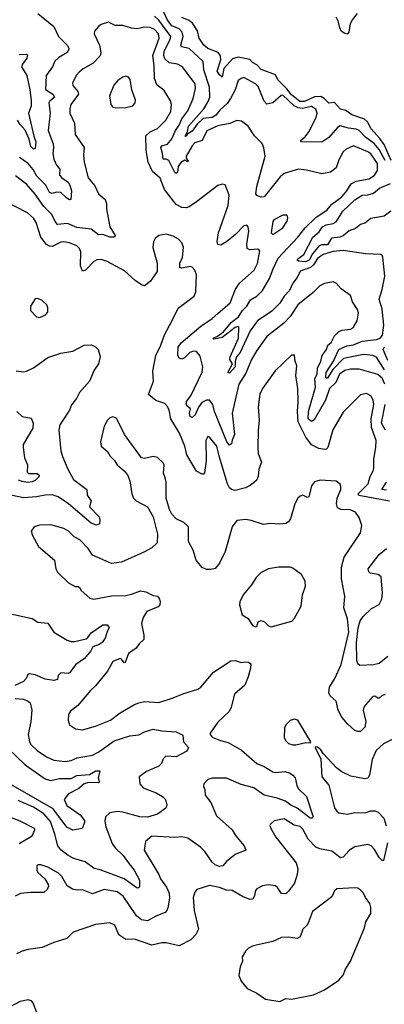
# Model space of a CAD drawing. Extents: x 1552294 to 1694791, y 811929 to 917222.
# Tile 499 of 643: x 1641398 to 1643930, y 878645 to 885472. Entities that reach past the tile are written whole.
import ezdxf

# ---------------------------------------------------------------- set-up
doc = ezdxf.new("R2010")
doc.units = 0

msp = doc.modelspace()

# ---------------------------------------------------------------- linework, layer by layer
at = {"layer": '0CON10XD'}
for points in [[(1641524.5, 885514.5), (1641634.6, 885424.6), (1641668.6, 885355), (1641727.1, 885295), (1641738.6, 885275), (1641740, 885265), (1641728.1, 885245), (1641669.6, 885210.4), (1641641.8, 885185), (1641625.8, 885144.3), (1641582.7, 885085), (1641577.2, 884987.2), (1641628.5, 884955), (1641640.9, 884935), (1641606, 884905), (1641601.9, 884895), (1641610.9, 884825), (1641596.1, 884705), (1641630.6, 884610.6), (1641634.1, 884585), (1641627.9, 884545), (1641636.4, 884505), (1641653.4, 884463.4), (1641676.4, 884435), (1641674, 884395), (1641691.2, 884375), (1641735, 884345.3), (1641747, 884325), (1641759, 884285), (1641754, 884226), (1641745, 884224), (1641725, 884235.6), (1641683.7, 884273.7), (1641655, 884275.9), (1641625, 884267.9), (1641605.6, 884275), (1641579.7, 884325), (1641517.5, 884387.5), (1641492.5, 884432.5), (1641456.2, 884475), (1641396.5, 884516.5)], [(1643931.1, 883045), (1643875, 883131.5), (1643850, 883145), (1643785, 883151.9), (1643646.5, 883123.5), (1643573, 883047), (1643535, 882987.6), (1643525, 882985.6), (1643522.7, 882992.7), (1643525, 883026.7), (1643576.2, 883103.8), (1643615, 883186.3), (1643669.7, 883210.3), (1643715, 883216.8), (1643775.7, 883244.3), (1643875, 883254.4), (1643900.6, 883265), (1643918.2, 883285), (1643926.5, 883355), (1643915.9, 883465), (1643894.7, 883535), (1643915, 883601.2), (1643932.4, 883695), (1643920, 883825), (1643915, 883838.8), (1643905, 883843.8), (1643798.3, 883848.3), (1643645, 883872.9), (1643575, 883864.6), (1643505.8, 883845), (1643465, 883815.3), (1643437.5, 883772.5), (1643417.1, 883752.9), (1643345, 883727.5), (1643323.6, 883685), (1643295, 883646.1), (1643272.5, 883595), (1643234.3, 883555), (1643203.6, 883506.4), (1643148.3, 883451.7), (1643049.6, 883385), (1642998.2, 883315), (1642928.4, 883165), (1642903.3, 883135), (1642893.6, 883103.6), (1642894.6, 883065), (1642855, 883020.5), (1642843.8, 883025), (1642874.7, 883085), (1642858.4, 883115), (1642859.4, 883135), (1642916.9, 883265), (1642919.7, 883339.8), (1642915, 883345.9), (1642895, 883338), (1642805, 883268.2), (1642747, 883257), (1642742, 883265), (1642772.4, 883277.6), (1642812.5, 883307.5), (1642868.3, 883375), (1642918.3, 883411.7), (1642944.9, 883455.1), (1642974.6, 883485), (1643000.3, 883529.7), (1643045, 883556), (1643084, 883595), (1643133.3, 883676.7), (1643157.2, 883745), (1643191.9, 883818.1), (1643328.4, 883965), (1643380.3, 884029.7), (1643455, 884100.8), (1643533.5, 884155), (1643566, 884194), (1643633.8, 884245), (1643669.7, 884285), (1643700.4, 884335), (1643735, 884352.1), (1643825, 884368.2), (1643861.5, 884395), (1643882.3, 884427.7), (1643882, 884475), (1643835, 884541.8), (1643815, 884556.9), (1643715, 884597.8), (1643665, 884574.4), (1643645, 884555.7), (1643615, 884500), (1643594.5, 884445), (1643555.3, 884414.7), (1643495, 884404.6), (1643390.6, 884429.4), (1643335, 884435.7), (1643235, 884405.4), (1643207, 884383), (1643095, 884244), (1643075, 884242.5), (1643044.2, 884254.2), (1643038.8, 884265), (1643044.4, 884315), (1643102.2, 884525), (1643094.2, 884584.2), (1643081.2, 884615), (1643028, 884668), (1642985, 884734), (1642937.9, 884767.9), (1642905, 884772.9), (1642857.5, 884752.5), (1642775, 884736.8), (1642698.5, 884701.5), (1642665.2, 884634.8), (1642615, 884619.3), (1642595, 884597.3), (1642554.6, 884525), (1642553.2, 884513.2), (1642568.9, 884491.1), (1642565, 884487.5), (1642545, 884498), (1642517.2, 884482.8), (1642498.6, 884455), (1642494.3, 884415), (1642485, 884406.9), (1642475, 884413.5), (1642433.6, 884495), (1642415, 884504.2), (1642393.8, 884505), (1642391, 884545), (1642378.7, 884585), (1642385, 884596.8), (1642425, 884610), (1642454.2, 884645.8), (1642479.2, 884705), (1642505, 884740.4), (1642524.5, 884785), (1642565, 884840), (1642602.2, 884925), (1642618.9, 884995), (1642616.5, 885026.5), (1642527.8, 885145), (1642495, 885163.8), (1642435, 885172.3), (1642405, 885201.8), (1642398.3, 885225), (1642401.9, 885255), (1642443, 885335), (1642447, 885355), (1642365, 885469.5), (1642335, 885497.5)], [(1643936.4, 884495), (1643895, 884571.9), (1643859.5, 884615), (1643798.3, 884658.3), (1643755, 884703.9), (1643735, 884713.6), (1643680.2, 884720.2), (1643623.8, 884736.2), (1643605, 884725.6), (1643543.5, 884656.5), (1643495, 884623.3), (1643355.5, 884625.5), (1643348.6, 884635), (1643379.4, 884660.6), (1643405.6, 884694.4), (1643455.9, 884795), (1643464.6, 884825), (1643455, 884851.5), (1643425, 884869.8), (1643362.7, 884857.3), (1643331.3, 884861.3), (1643305, 884875.9), (1643225, 884950), (1643212.6, 884947.4), (1643155, 884895.5), (1643115, 884886.7), (1643095, 884907.5), (1643055, 885010), (1643035, 885027.9), (1642955, 885070.8), (1642935, 885065.7), (1642915, 885050.8), (1642894.6, 884985), (1642861.3, 884925), (1642838.7, 884891.3), (1642786.8, 884845), (1642760.6, 884809.4), (1642735, 884793.2), (1642672.7, 884787.3), (1642631.2, 884748.8), (1642595, 884700.3), (1642561.7, 884678.3), (1642555, 884662.9), (1642546.7, 884665), (1642562.4, 884697.6), (1642571, 884735), (1642676.7, 884855), (1642707.8, 884905), (1642718.6, 884935), (1642715.2, 885005.2), (1642677.9, 885125), (1642673.3, 885183.3), (1642575, 885272.5), (1642520.6, 885285), (1642517.1, 885295), (1642533, 885355), (1642526.3, 885385), (1642505, 885408.3), (1642455, 885429.2), (1642425, 885469.6), (1642399.7, 885525)], [(1643976.4, 884495), (1643927.5, 884607.5), (1643898.7, 884648.6), (1643837.9, 884715), (1643813.3, 884763.3), (1643791.7, 884781.7), (1643705, 884812.2), (1643662.7, 884842.7), (1643625, 884851.6), (1643585, 884899), (1643545, 884892.7), (1643512, 884925), (1643488.7, 884938.6), (1643445, 884937), (1643375, 884904.6), (1643343.1, 884905), (1643285, 884950.2), (1643252.7, 884992.7), (1643190.8, 885055), (1643175, 885089.2), (1643075.9, 885125.9), (1643045, 885158.5), (1643015, 885174.5), (1642995, 885195.3), (1642915, 885211.4), (1642875, 885200.4), (1642815.3, 885134.7), (1642805, 885074.2), (1642785, 885089.6), (1642768.4, 885115), (1642795.2, 885195), (1642792, 885222), (1642775.2, 885245.2), (1642705, 885273.5), (1642677.8, 885295), (1642645.3, 885345), (1642632.4, 885395), (1642597.2, 885447.2), (1642575, 885467.7), (1642525, 885487.5)], [(1643593, 885493), (1643607.5, 885465), (1643617.5, 885415), (1643630, 885395), (1643655, 885378.8), (1643677.5, 885375), (1643686.2, 885385), (1643695.8, 885445), (1643709.3, 885470.7), (1643744, 885516)], [(1642175, 885413.8), (1642115, 885432.9), (1642061.9, 885431.9), (1642015, 885454), (1641965, 885439.2), (1641946, 885425), (1641918, 885392), (1641915.8, 885375), (1641952.1, 885295), (1641961.2, 885245), (1641957.3, 885222.7), (1641909.3, 885170.7), (1641839.1, 885130.9), (1641811.5, 885108.5), (1641792.8, 885087.2), (1641765.5, 885034.5), (1641767.5, 885015), (1641801.5, 884975), (1641806.9, 884955), (1641754.5, 884885), (1641745.6, 884855), (1641747.5, 884825), (1641778.1, 884755), (1641784.2, 884675.8), (1641845.7, 884585), (1641841.1, 884535), (1641845.6, 884485), (1641874.5, 884375), (1641919.4, 884319.4), (1641945, 884264), (1641991.1, 884225), (1642001.2, 884195), (1642001.4, 884161.4), (1642024.5, 884035.5), (1642061.9, 883975), (1642056.7, 883963.3), (1642025, 883963.3), (1641975, 883984), (1641945, 883980), (1641895, 884020.9), (1641795, 884030.5), (1641729.9, 884059.9), (1641661.9, 884051.9), (1641648.8, 884065), (1641620.4, 884125), (1641565, 884177.1), (1641505, 884263.5), (1641445, 884332.5), (1641369.1, 884389.1)], [(1643932.9, 882945), (1643915, 882986.8), (1643885, 883012.6), (1643755, 883049.6), (1643695, 883050), (1643655, 883040), (1643618.9, 883015), (1643593.8, 882956.1), (1643548.8, 882915), (1643521.3, 882835), (1643443.2, 882696.8), (1643425, 882685.3), (1643401.6, 882705), (1643404.2, 882755.8), (1643453.1, 882925), (1643446.6, 882983.4), (1643463.9, 883015), (1643466.4, 883055), (1643489.3, 883105), (1643499.2, 883145), (1643528.4, 883185), (1643537.9, 883215), (1643561.2, 883235), (1643585, 883279.1), (1643611.2, 883308.8), (1643635, 883320), (1643695, 883327.5), (1643715, 883340.6), (1643741.5, 883385), (1643749.7, 883440.3), (1643743.3, 883463.3), (1643708.8, 883515), (1643695, 883560), (1643630, 883605), (1643595.6, 883645.6), (1643575, 883654.3), (1643515, 883643.6), (1643482.1, 883627.9), (1643435, 883580), (1643328.6, 883495), (1643275.3, 883414.7), (1643232.6, 883367.4), (1643113.3, 883275), (1643045, 883179.4), (1643008.8, 883115), (1642967.8, 883022.2), (1642920.9, 882945), (1642872.4, 882745), (1642889.6, 882595), (1642874.2, 882555.8), (1642868.2, 882531.8), (1642855, 882522.2), (1642836.1, 882545), (1642750.4, 882755), (1642739.2, 882805), (1642715, 882833.3), (1642695, 882834), (1642662.3, 882817.7), (1642640, 882785), (1642617.6, 882732.4), (1642595, 882712.9), (1642581.9, 882721.9), (1642577.4, 882745), (1642585.2, 882775.2), (1642557.4, 882797.4), (1642556, 882825), (1642585.4, 882865), (1642665, 883028), (1642670, 883065), (1642650.2, 883140.2), (1642625, 883171.4), (1642605, 883173.5), (1642580, 883165), (1642543.4, 883126.6), (1642525, 883117.5), (1642505.4, 883125.4), (1642496, 883146), (1642499.1, 883200.9), (1642518.6, 883231.4), (1642655, 883346.4), (1642735, 883400), (1642774.7, 883435.3), (1642860.1, 883509.9), (1642896.5, 883603.5), (1642923.3, 883645), (1643025.6, 883735), (1643048.6, 883781.4), (1643065, 883870), (1643050.8, 883880.8), (1642997, 883877), (1642978, 883885), (1642974.5, 883915), (1642988.2, 884005), (1642985, 884036.7), (1642975, 884047.5), (1642955, 884043.1), (1642897, 883983), (1642835, 883932.1), (1642795, 883910), (1642774.2, 883914.2), (1642770, 883935), (1642778.2, 883995), (1642845.4, 884185), (1642852, 884255), (1642825, 884327.5), (1642805, 884332.5), (1642775, 884323.3), (1642625, 884209.2), (1642575, 884174.4), (1642555, 884168.6), (1642525, 884170.6), (1642485, 884191.1), (1642404.7, 884294.7), (1642372.6, 884372.6), (1642320.5, 884420.5), (1642291.5, 884485), (1642277.3, 884565), (1642273.4, 884666.6), (1642305, 884694.3), (1642355, 884716.9), (1642412.1, 884775), (1642448.7, 884835), (1642452.5, 884885), (1642445, 884910.8), (1642401.5, 884981.5), (1642350.8, 885020.8), (1642334, 885064), (1642332.2, 885155), (1642323.4, 885225), (1642365.6, 885345), (1642361, 885375), (1642335, 885403.8), (1642305, 885418.8), (1642265, 885421.1), (1642215, 885409.3), (1642175, 885413.8)], [(1641395, 885230.5), (1641444.3, 885234.3), (1641451.7, 885228.3), (1641448.8, 885205), (1641417.5, 885165), (1641410.6, 885145), (1641448.8, 885085), (1641469.6, 884985), (1641478.5, 884915), (1641477.4, 884872.6), (1641459.4, 884825), (1641495.6, 884665.6), (1641510, 884625), (1641505, 884580), (1641495, 884573.6), (1641475, 884593.1), (1641463.9, 884645), (1641435.6, 884705.6), (1641398.5, 884748.5), (1641384.2, 884775)], [(1642065, 884861.2), (1642135, 884864.4), (1642185, 884875.8), (1642199.2, 884895), (1642202.9, 884915), (1642176.7, 884985), (1642165, 885057.5), (1642154.1, 885074.1), (1642135, 885080), (1642115, 885074), (1642080.2, 885049.8), (1642051.7, 885018.3), (1642022.5, 884945), (1642031.2, 884885), (1642046.2, 884866.2), (1642065, 884861.2)], [(1643975, 884144), (1643929.2, 884110.8), (1643835, 884093.3), (1643795, 884062.4), (1643765, 884051.2), (1643728.6, 884025), (1643685, 884009), (1643645, 883974.1), (1643621.9, 883965), (1643563.2, 883956.8), (1643535, 883910.6), (1643495, 883910.7), (1643476.6, 883903.4), (1643430.6, 883849.4), (1643408.3, 883805), (1643383.3, 883793.3), (1643335, 883797.9), (1643324.6, 883804.6), (1643329.1, 883815), (1643371.9, 883845), (1643433.4, 883965), (1643477.6, 884002.4), (1643499.8, 884035), (1643525, 884050.8), (1643575, 884058.7), (1643595, 884071.4), (1643641.1, 884145), (1643725, 884224.3), (1643775, 884254.7), (1643815, 884257.7), (1643855, 884268.9), (1643896.7, 884305), (1643972.9, 884337.1)], [(1643965, 882133.5), (1643752.6, 882172.6), (1643748.5, 882185), (1643817.2, 882255), (1643830.9, 882305), (1643852.9, 882345), (1643856.4, 882363.6), (1643856.2, 882425), (1643871.4, 882505), (1643873.9, 882555), (1643840.3, 882645), (1643838.7, 882705), (1643857.8, 882805), (1643851.8, 882835), (1643836.7, 882865), (1643805, 882880.6), (1643765, 882871.1), (1643645, 882751.4), (1643572.2, 882627.8), (1643536.9, 882505), (1643526.2, 882493.8), (1643515, 882491.9), (1643475, 882498.9), (1643425, 882524.5), (1643385, 882577.9), (1643332.4, 882685), (1643325.9, 882755), (1643332.5, 882822.5), (1643328.9, 882915), (1643314.5, 883004.5), (1643322, 883072), (1643310, 883105), (1643306.2, 883146.2), (1643285, 883146.2), (1643172.1, 883037.9), (1643084.2, 882915), (1643065.8, 882875), (1643054.4, 882785), (1643061.1, 882695), (1643053.2, 882623.2), (1643050.9, 882505), (1643054.5, 882465), (1643078, 882405), (1643058.9, 882355), (1643054.2, 882305), (1643043, 882277), (1642998, 882242), (1642965, 882226.2), (1642895, 882206.8), (1642867.9, 882215), (1642855, 882226.9), (1642841, 882255), (1642783.8, 882445), (1642767.2, 882515), (1642715, 882577.5), (1642705, 882582), (1642691.5, 882555), (1642692.6, 882415), (1642680.5, 882329.5), (1642675, 882320), (1642665, 882320), (1642625, 882342), (1642558.1, 882455), (1642544.8, 882514.8), (1642507.8, 882605), (1642447.6, 882705), (1642436.8, 882765), (1642425, 882790), (1642405, 882810), (1642342.9, 882832.9), (1642292.6, 882872.6), (1642328.5, 882965), (1642322, 883035), (1642344.5, 883145), (1642377.7, 883215), (1642402.6, 883287.4), (1642455, 883382), (1642498.7, 883471.3), (1642609.2, 883555), (1642621.9, 883585), (1642625.7, 883704.3), (1642614, 883735), (1642595.9, 883755.9), (1642585, 883760), (1642525, 883750), (1642511.2, 883755), (1642510, 883785), (1642527.6, 883822.4), (1642535.5, 883895), (1642524.6, 883924.6), (1642500.6, 883950.6), (1642465, 883971.9), (1642414.4, 883985.6), (1642365, 883975.8), (1642338, 883955), (1642327, 883933), (1642323.2, 883893.2), (1642353, 883783), (1642352.7, 883727.3), (1642305, 883658), (1642265, 883628), (1642245, 883634), (1642200, 883665), (1642125, 883730), (1642006.7, 883795), (1641965, 883810), (1641935, 883806.5), (1641914, 883796), (1641855, 883736.7), (1641835, 883727.5), (1641820.6, 883765), (1641822.4, 883862.4), (1641813.3, 883885), (1641795, 883903.5), (1641745, 883926.2), (1641705, 883932.9), (1641685, 883930.4), (1641625, 883900), (1641605, 883902.1), (1641585, 883913.6), (1641544.8, 883964.8), (1641513.1, 884065), (1641495.5, 884095), (1641453.2, 884133.2), (1641285, 884218.2)], [(1643155, 883983.8), (1643225, 884028.8), (1643254.3, 884075), (1643259.2, 884095), (1643255, 884117.5), (1643225, 884118), (1643162.5, 884085), (1643155, 884072.5), (1643144, 883995), (1643155, 883983.8)], [(1641535, 883406.7), (1641555, 883413.3), (1641577.5, 883425), (1641593.3, 883445), (1641593.6, 883473.6), (1641586.2, 883495), (1641555, 883526.2), (1641525, 883538.8), (1641505, 883536.7), (1641472.5, 883485), (1641473.3, 883455), (1641515, 883411.2), (1641535, 883406.7)], [(1641375, 883037.5), (1641425, 883030), (1641445, 883034.5), (1641495, 883058.5), (1641595, 883128.9), (1641685, 883159.4), (1641766.7, 883175), (1641845, 883215.6), (1641897.3, 883217.3), (1641925, 883203.3), (1641943.3, 883185), (1641956.9, 883136.9), (1641945.8, 883085), (1641915, 883041.2), (1641883.1, 882965), (1641812.8, 882887.2), (1641793.1, 882845), (1641758, 882802), (1641744.4, 882765), (1641695, 882690), (1641678, 882662), (1641669.5, 882625), (1641685, 882482.5), (1641695, 882444), (1641732.1, 882355), (1641772.2, 882285), (1641865.7, 882215), (1641867.5, 882175), (1641894.4, 882135), (1641883.3, 882095), (1641949.4, 882025), (1641955.8, 882004.2), (1641953.6, 881976.4), (1641932, 881968), (1641895, 881980.4), (1641736.2, 882116.2), (1641665, 882164.2), (1641625, 882178.9), (1641575, 882176.5), (1641515, 882163.2), (1641425, 882157.6), (1641305, 882182.5)], [(1643955, 883108.2), (1643920.8, 883185), (1643930, 883205)], [(1641377.5, 882755), (1641415, 882722), (1641478.8, 882708.8), (1641492.5, 882675), (1641489.3, 882640.7), (1641423.2, 882526.8), (1641422.2, 882505), (1641432.8, 882435), (1641451.6, 882385), (1641450, 882335), (1641465, 882326.2), (1641520.8, 882325), (1641533.6, 882315), (1641533.1, 882305), (1641505, 882276.8), (1641485, 882267), (1641455, 882263.5), (1641415, 882269.8), (1641390, 882280)], [(1643938.5, 882625), (1643910.6, 882675), (1643935.5, 882804.5)], [(1643406.2, 882163.8), (1643395, 882160), (1643364.3, 882175.7), (1643345, 882169.2), (1643330, 882155), (1643308, 882115), (1643278.9, 882011.1), (1643265, 881990), (1643245, 881978.1), (1643205, 881974.3), (1643135, 881978.9), (1643091.1, 881971.1), (1643005, 882000.8), (1642967.3, 882007.3), (1642905, 881998.8), (1642874.5, 881955.5), (1642824.4, 881785.6), (1642786.6, 881703.4), (1642755, 881668), (1642725, 881659.2), (1642695, 881659.2), (1642665, 881674), (1642623.1, 881725), (1642602.5, 881795), (1642570.8, 881855), (1642570, 881955), (1642537.5, 881985), (1642485, 882011.2), (1642454.5, 882044.5), (1642439.2, 882075), (1642414.3, 882155), (1642415.7, 882265), (1642409.2, 882295), (1642397.8, 882327.8), (1642400.5, 882385), (1642395, 882400), (1642355, 882436.7), (1642325, 882443.3), (1642265, 882430), (1642245, 882433.3), (1642125, 882596.7), (1642070.3, 882710.3), (1642045, 882718.6), (1642025, 882712.2), (1642007.8, 882695), (1641985.7, 882655), (1641960, 882545), (1641963.3, 882515), (1642008.3, 882478.3), (1642025.9, 882445.9), (1642055.8, 882415.8), (1642076, 882385), (1642124.2, 882345), (1642146.2, 882316.2), (1642164.2, 882275), (1642176, 882185), (1642188.8, 882155), (1642206.7, 882135), (1642285, 882093.8), (1642325.7, 882025), (1642354.5, 881905), (1642352.5, 881845), (1642315, 881810.8), (1642260.6, 881779.4), (1642105, 881710), (1642035, 881702), (1641905, 881759.2), (1641873.3, 881805), (1641816, 881865), (1641777.6, 881887.6), (1641736.3, 881926.3), (1641705, 881943.3), (1641615, 881969.2), (1641535, 881967.5), (1641500, 881955), (1641478.8, 881925), (1641488, 881895), (1641529.7, 881819.7), (1641639.2, 881725), (1641650, 881665), (1641662.1, 881642.1), (1641737.7, 881567.7), (1641783.2, 881543.2), (1641805, 881542), (1641813.8, 881535), (1641825.8, 881515), (1641885, 881460.8), (1641914.1, 881454.1), (1642035, 881476.9), (1642135, 881480.5), (1642175, 881487.9), (1642237.8, 881512.2), (1642275, 881504.5), (1642325, 881479.4), (1642355, 881474), (1642369.2, 881455), (1642374.2, 881435), (1642370.8, 881415), (1642359.4, 881400.6), (1642282, 881368), (1642255, 881326.2), (1642243.5, 881285), (1642261.3, 881205), (1642259.5, 881175), (1642227.5, 881145), (1642207.1, 881115), (1642152.7, 881077.3), (1642130, 881015), (1642123.1, 881013.1), (1642105, 881038), (1642095, 881042), (1642045, 881022), (1642008.1, 880955), (1641925.5, 880854.5), (1641889.1, 880820.9), (1641802.7, 880717.3), (1641751.7, 880678.3), (1641737.5, 880655), (1641734.2, 880615), (1641745, 880583.8), (1641785, 880556.2), (1641835, 880549.2), (1641925, 880574.4), (1642028.8, 880615), (1642095, 880665.8), (1642195.5, 880724.5), (1642225, 880735.6), (1642265.5, 880745.5), (1642365, 880737.5), (1642465, 880770), (1642531.2, 880798.8), (1642635, 880829.2), (1642655.3, 880844.7), (1642745, 880948.2), (1642865, 881025.9), (1642895, 881029.2), (1642935, 881014.5), (1642965, 881020.4), (1642987.1, 881017.1), (1643002.9, 881005), (1643001.2, 880975), (1642985.3, 880914.7), (1642961.2, 880858.8), (1642888.6, 880795), (1642867.1, 880705), (1642853.6, 880675), (1642775, 880602.2), (1642720.6, 880525), (1642720.6, 880515), (1642735, 880498.1), (1642793.3, 880475), (1642845, 880459.6), (1642937.2, 880407.2), (1643045, 880315.6), (1643095, 880294.6), (1643155, 880256.6), (1643175, 880252.7), (1643238.6, 880258.6), (1643275, 880247.8), (1643294.6, 880234.6), (1643311.1, 880215), (1643321.3, 880161.3), (1643331, 880141), (1643388.9, 880085), (1643436.9, 879945), (1643427.5, 879935), (1643415, 879936.9), (1643325, 880004.1), (1643281.4, 880025), (1643243.3, 880053.3), (1643185, 880073.8), (1643095, 880094.3), (1643025, 880145.8), (1642935, 880169.3), (1642835, 880212.7), (1642734.1, 880214.1), (1642705, 880203.8), (1642676.1, 880173.9), (1642674, 880155), (1642684, 880135), (1642686, 880095), (1642725.6, 880045), (1642765, 879951.4), (1642872.9, 879855), (1642895.6, 879815), (1642957.5, 879745), (1642968.8, 879715), (1642895, 879682.9), (1642833.6, 879636.4), (1642808, 879605), (1642785, 879600.9), (1642755, 879613.1), (1642735, 879631.2), (1642683.1, 879705), (1642654.4, 879735), (1642565, 879796.7), (1642525, 879805.4), (1642475, 879800.8), (1642315, 879810.8), (1642272.2, 879775), (1642263.5, 879715), (1642363.4, 879545), (1642375.4, 879515), (1642417.4, 879457.4), (1642436.1, 879415), (1642438.2, 879381.8), (1642427.5, 879315), (1642420.5, 879295), (1642407.8, 879282.3), (1642342.9, 879257.1), (1642285, 879223.2), (1642245, 879231.8), (1642209.1, 879259.1), (1642116.9, 879395), (1642075, 879424.5), (1641985, 879440.4), (1641905, 879410), (1641835, 879438.6), (1641795, 879435.8), (1641765, 879442.5), (1641727.6, 879467.6), (1641691.7, 879531.7), (1641668.8, 879555), (1641595, 879595.8), (1641545, 879613.3), (1641525, 879612.5), (1641517.5, 879605), (1641516.7, 879575), (1641525, 879560), (1641573.8, 879515), (1641596.2, 879475), (1641598.8, 879465), (1641588.8, 879441.2), (1641565, 879420.8), (1641475, 879420.6), (1641405, 879412.9), (1641366.2, 879395)], [(1643935, 880794.1), (1643915, 880786.2), (1643895, 880768.1), (1643885, 880767.1), (1643865, 880780.8), (1643850, 880780), (1643800.8, 880725), (1643786.9, 880705), (1643782.5, 880685), (1643801.8, 880605), (1643793.9, 880566.1), (1643765, 880536.9), (1643745, 880535.6), (1643724.5, 880544.5), (1643677, 880587), (1643635, 880636.9), (1643608.2, 880685), (1643596.1, 880746.1), (1643554.4, 880785), (1643544.4, 880805), (1643548.2, 880845), (1643586.2, 880905), (1643629.7, 881000.3), (1643683.2, 881225), (1643675, 881317.5), (1643648, 881395), (1643655.7, 881475), (1643631.4, 881595), (1643633, 881677), (1643650.9, 881745), (1643764.4, 881915), (1643773.5, 881965), (1643755, 882020), (1643728.5, 882058.5), (1643693, 882073), (1643626.9, 882076.9), (1643605, 882088), (1643598.8, 882115), (1643602.4, 882155), (1643626.9, 882215), (1643628.9, 882235), (1643622.4, 882252.4), (1643595, 882273.3), (1643485, 882278.9), (1643445, 882267.5), (1643425, 882241.2), (1643406.2, 882163.8)], [(1643945, 882209.5), (1643913.3, 882215), (1643944.4, 882265)], [(1643955, 881056.2), (1643895, 881008), (1643855, 880999.2), (1643760, 880995), (1643745.9, 881005.9), (1643739.1, 881029.1), (1643735.6, 881155), (1643748.1, 881255), (1643762.9, 881305), (1643782.4, 881335), (1643840.6, 881389.4), (1643895, 881417.1), (1643913.6, 881455), (1643917.5, 881495), (1643908.1, 881608.1), (1643888, 881625), (1643831.2, 881635), (1643821.4, 881645), (1643817.1, 881665), (1643895, 881764.2), (1643943.8, 881806.2)], [(1643035, 881262.5), (1643044.2, 881265.8), (1643053.4, 881296.6), (1643075, 881306.2), (1643097.1, 881297.1), (1643125, 881270), (1643145, 881263.3), (1643287.2, 881302.8), (1643306.8, 881323.2), (1643352, 881405), (1643362.5, 881485), (1643381.4, 881545), (1643379.7, 881579.7), (1643355.7, 881625.7), (1643295, 881668.6), (1643275, 881676), (1643195.9, 881675.9), (1643125.7, 881664.3), (1643075, 881639.2), (1643040, 881605), (1643007.2, 881552.8), (1642949.2, 881485), (1642926.2, 881435), (1642924, 881415), (1642943.8, 881345), (1642985, 881321.2), (1643015, 881272.5), (1643035, 881262.5)], [(1641305, 881360.6), (1641485, 881320.2), (1641525, 881295.3), (1641595, 881288.9), (1641635, 881225.5), (1641728.9, 881168.9), (1641755, 881160.7), (1641779.9, 881160.1), (1641860.8, 881179.2), (1641872.6, 881187.4), (1641895, 881221.8), (1641975, 881277.1), (1642005, 881276), (1642020, 881255), (1642005, 881230), (1641992.9, 881185), (1641970, 881155), (1641950.3, 881139.8), (1641906.8, 881123.2), (1641892.9, 881095), (1641848, 881042), (1641788.5, 881001.5), (1641745, 880944.3), (1641735, 880940), (1641685, 880944), (1641666.2, 880925), (1641662, 880898), (1641635, 880889.4), (1641575, 880898.5), (1641505, 880929.4), (1641465, 880937.1), (1641455, 880931.2), (1641444.5, 880905), (1641425, 880883.5), (1641365.8, 880855)], [(1641366, 880766), (1641425, 880761.1), (1641457.8, 880747.8), (1641471.4, 880735), (1641481.8, 880685), (1641475.5, 880605), (1641456.7, 880515), (1641466.7, 880465), (1641477.8, 880445), (1641520, 880405), (1641585, 880361.8), (1641635, 880339.1), (1641715, 880327.9), (1641756.2, 880335), (1641796.5, 880353.5), (1641905, 880373.3), (1641947.7, 880395), (1642055, 880471.1), (1642163.1, 880506.9), (1642225, 880512.7), (1642265.3, 880534.7), (1642325, 880551.8), (1642385, 880540.7), (1642484.5, 880534.5), (1642531.4, 880511.4), (1642534.6, 880464.6), (1642570, 880425), (1642559.5, 880400.5), (1642485, 880360.3), (1642413.3, 880365), (1642395, 880346.2), (1642382.9, 880315), (1642364.6, 880295.4), (1642279.7, 880260.3), (1642228.6, 880221.4), (1642233.5, 880175), (1642255, 880145.6), (1642345, 880110.6), (1642388.8, 880085), (1642410, 880065), (1642418.8, 880025), (1642412.5, 880005), (1642355, 879964), (1642286.8, 879943.2), (1642233.3, 879945), (1642115, 879978), (1642075, 879982), (1642025, 879973.1), (1641993.3, 879945), (1641988.5, 879915), (1641996.4, 879875), (1642040.8, 879760.8), (1642061.1, 879731.1), (1642117.6, 879677.6), (1642159.4, 879619.4), (1642192.9, 879575), (1642229.6, 879505), (1642231.2, 879465), (1642225, 879452.5), (1642215, 879450), (1642124.1, 879514.1), (1641956.8, 879576.8), (1641915, 879586.4), (1641853.1, 879633.1), (1641775, 879656.9), (1641735, 879676), (1641685.2, 879715.2), (1641663.3, 879743.3), (1641643.5, 879825), (1641612.2, 879912.2), (1641565.3, 879965), (1641495, 880012.9), (1641388.5, 880058.5)], [(1643295, 880443.8), (1643315, 880444.2), (1643385, 880460), (1643415, 880457.5), (1643420, 880465), (1643330, 880615), (1643305, 880622.5), (1643275, 880612.5), (1643246.4, 880583.6), (1643237, 880563), (1643233.8, 880495), (1643243.3, 880475), (1643264.2, 880454.2), (1643295, 880443.8)], [(1643985, 880482.2), (1643925, 880451.1), (1643872.5, 880405), (1643845, 880343.3), (1643826.7, 880235), (1643816.3, 880213.7), (1643795, 880209.4), (1643696.4, 880226.4), (1643635, 880257.1), (1643597.5, 880285), (1643504.1, 880384.1), (1643489.3, 880409.3), (1643467, 880427), (1643455, 880430), (1643450, 880425), (1643490, 880345), (1643495, 880222.5), (1643545.4, 880165.4), (1643585, 880007.5), (1643600, 879985), (1643615, 879972.9), (1643675, 879963.4), (1643725, 879976.2), (1643796.3, 879973.7), (1643835, 879986.7), (1643865, 879987.8), (1643888.1, 879978.1), (1643925.4, 879935), (1643943.4, 879883.4)], [(1641318.7, 880418.7), (1641437.3, 880305), (1641575, 880207.5), (1641615, 880197.9), (1641645, 880202.9), (1641675, 880210), (1641755, 880210.4), (1641795, 880232), (1641882.5, 880237.5), (1641926.2, 880265), (1641953.8, 880265), (1641942.2, 880215), (1641952, 880185), (1641945, 880180.6), (1641877, 880183), (1641847, 880173), (1641808, 880142), (1641737.5, 880105), (1641706.5, 880065), (1641725, 880024.2), (1641817.9, 879957.9), (1641848.9, 879918.9), (1641849.5, 879905), (1641833.3, 879865), (1641767.6, 879852.4), (1641725, 879874.5), (1641631, 880001), (1641257.6, 880212.4)], [(1641395, 879760), (1641485, 879814), (1641503.8, 879855), (1641501.2, 879865), (1641401.2, 879915), (1641255, 879969.5)], [(1643952, 879765), (1643925, 879643.3), (1643915, 879642), (1643895, 879662.5), (1643860.7, 879719.3), (1643838.1, 879745), (1643815, 879753.1), (1643725, 879736.7), (1643687.8, 879715), (1643645, 879664.4), (1643625, 879660), (1643565, 879708), (1643482.6, 879722.6), (1643454.2, 879734.2), (1643400.8, 879790.8), (1643365, 879860.5), (1643345, 879878.7), (1643305, 879888.2), (1643235, 879930.8), (1643165, 879918), (1643138.8, 879895), (1643136, 879885), (1643142.9, 879865), (1643176, 879805), (1643318.6, 879625), (1643330, 879585), (1643325.7, 879545), (1643305.6, 879485), (1643265, 879429.2), (1643245, 879411.4), (1643215, 879412.9), (1643188.5, 879455), (1643175, 879465.5), (1643125, 879474.4), (1643085, 879465.6), (1643044.4, 879445.6), (1643035.8, 879434.2), (1643028.8, 879398.8), (1643016.2, 879375), (1642995, 879372.9), (1642945, 879391.9), (1642873.4, 879433.4), (1642835, 879436.7), (1642785, 879455.5), (1642715, 879468.1), (1642627.9, 879442.1), (1642615, 879423.8), (1642602.5, 879385), (1642609.2, 879295), (1642640.8, 879165), (1642621.3, 879128.7), (1642587.1, 879092.9), (1642505, 879051.5), (1642415, 879072.5), (1642385, 879072), (1642315, 879055.6), (1642195, 879096.2), (1642135, 879094.4), (1642087.8, 879127.8), (1642060, 879195), (1642025, 879210.8), (1641925, 879197.5), (1641770, 879145), (1641725, 879101.9), (1641635, 879074.3), (1641555, 879038.9), (1641456.7, 879025), (1641415.7, 879014.3), (1641375.5, 878994.5)], [(1643205, 878664.4), (1643245, 878685.7), (1643285, 878680.8), (1643438.3, 878711.7), (1643514.3, 878745), (1643615, 878812.7), (1643645, 878846.7), (1643661.2, 878888.8), (1643695.6, 878945), (1643792.5, 879175), (1643802.4, 879217.6), (1643835.5, 879274.5), (1643836.3, 879316.3), (1643829.4, 879345), (1643799.2, 879385), (1643785, 879416.7), (1643765, 879436.7), (1643745, 879450), (1643725, 879453.3), (1643600, 879445), (1643585, 879432.5), (1643565, 879390), (1643430.9, 879289.1), (1643404.4, 879215), (1643393.3, 879195), (1643363.8, 879166.2), (1643345, 879113.8), (1643325, 879102), (1643265, 879110), (1643215, 879109.2), (1643155, 879080.8), (1643018.3, 879051.7), (1642987.5, 879035), (1642966.1, 879013.9), (1642943.8, 878975), (1642946, 878945), (1642928.8, 878905), (1642920, 878845), (1642936.4, 878806.4), (1642976.7, 878755), (1643045, 878722), (1643105, 878681.4), (1643205, 878664.4)], [(1641285, 878603.6), (1641405, 878666.2), (1641455, 878677.5), (1641475, 878670.6), (1641490, 878655), (1641515, 878590)]]:
    msp.add_lwpolyline(points, dxfattribs=at)

doc.saveas('drawing.dxf')
